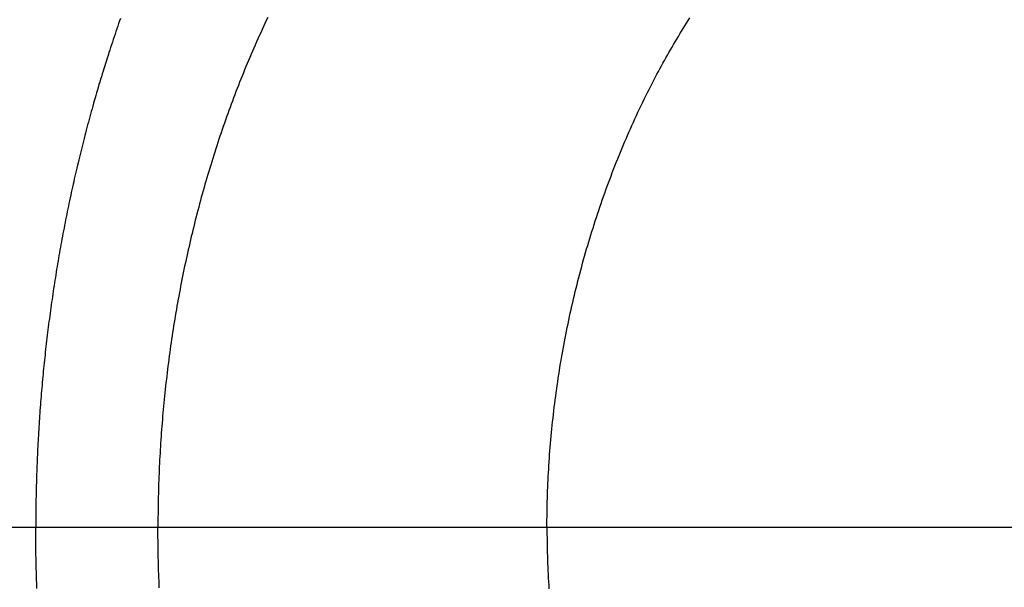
# Model space of a CAD drawing. Header units: millimetres. Extents: x -604189 to 881711, y -381903 to -7297.
# Tile 839 of 1056: x -558758 to -558698, y -165461 to -165426. Entities that reach past the tile are written whole.
import ezdxf

# ---------------------------------------------------------------- set-up
doc = ezdxf.new("R2010")
doc.units = ezdxf.units.MM
doc.header["$LTSCALE"] = 100
for name, pattern in [('0.5_0.5', [1, 0.5, -0.5]), ('ACAD_ISO04W100', [30.5, 24, -3, 0.5, -3]), ('CENTER', [2, 1.25, -0.25, 0.25, -0.25])]:
    doc.linetypes.add(name, pattern=pattern)
doc.layers.get('Defpoints').update_dxf_attribs({"color": 30})
doc.layers.add('OPIS', color=7, linetype='Continuous')
doc.layers.add('strop osie', color=80, linetype='ACAD_ISO04W100', lineweight=5)
doc.styles.get("Standard").update_dxf_attribs({"font": 'romans.shx', "width": 0.5})
doc.dimstyles.new('1 50', dxfattribs={"dimtxt": 150, "dimasz": 80, "dimexe": 1, "dimexo": 1, "dimgap": 20, "dimtad": 1, "dimdec": 0, "dimlfac": 0.1, "dimtxsty": 'Standard', "dimblk": 'ARCHTICK', "dimcen": 200, "dimclrd": 2, "dimadec": 1, "dimazin": 0, "dimtfac": 1, "dimtdec": 0, "dimtmove": 0, "dimatfit": 3, "dimldrblk": 'ARCHTICK', "dimfxl": 120, "dimfxlon": 1, "dimtfill": 1, "dimarcsym": 0})

# ---------------------------------------------------------------- blocks, each defined once
blk = doc.blocks.new('_ArchTick')
at = {"layer": 'strop osie', "color": 0, "const_width": 0.15}
blk.add_lwpolyline([(-0.5, -0.5), (0.5, 0.5)], dxfattribs=at)
blk = doc.blocks.new('*D3294')
at = {"layer": 'Defpoints', "color": 0, "linetype": 'ByBlock', "lineweight": 5, "transparency": 16777216}
for p in [(-595783.126, -159420.303), (-593748.924, -159420.303), (-552118.935, -179940.303)]:
    blk.add_point(p, dxfattribs=at)
at = {"layer": 'OPIS', "color": 0, "linetype": 'Continuous', "lineweight": -2, "transparency": 16777216}
for p, q in [((-595723.126, -159420.303), (-595784.126, -159420.303)), ((-595723.126, -179940.303), (-595784.126, -179940.303))]:
    blk.add_line(p, q, dxfattribs=at)
at = {"layer": 'OPIS', "color": 2, "lineweight": -2, "transparency": 16777216}
blk.add_line((-595783.126, -179940.303), (-595783.126, -159420.303), dxfattribs=at)
at = {"layer": 'OPIS', "color": 2, "linetype": 'ByBlock', "lineweight": -2, "transparency": 16777216, "xscale": 80, "yscale": 80, "zscale": 80}
for p, rotation in [((-595783.126, -159420.303), 90), ((-595783.126, -179940.303), 270)]:
    blk.add_blockref('_ArchTick', p, dxfattribs=dict(at, rotation=rotation))
at = {"layer": 'OPIS', "color": 0, "linetype": 'ByBlock', "lineweight": 13, "transparency": 16777216, "insert": (-595878.126, -169680.303), "char_height": 150, "attachment_point": 5, "rotation": 90, "bg_fill": 3, "box_fill_scale": 1.1, "bg_fill_color": 256, "bg_fill_true_color": 13158600, "bg_fill_transparency": 0}
blk.add_mtext('2052', dxfattribs=at)

msp = doc.modelspace()

# ---------------------------------------------------------------- hatches: boundary and pattern name
at = {"layer": 'OPIS', "linetype": 'ByBlock', "lineweight": 15}
h = msp.add_hatch(dxfattribs=at)
h.set_pattern_fill('ANSI37', color=0, scale=80, angle=45)
h.set_pattern_definition([(90, (-306927.96, 32475.8), (-254, 0), []), (180, (-306927.96, 32475.8), (-3e-14, -254), [])])
h.paths.add_polyline_path([(-559745.616, -168470.303), (-559845.616, -168470.303), (-559845.616, -168410.303), (-559745.616, -168410.303), (-559745.616, -168350.303), (-560845.616, -168350.303), (-560845.616, -168410.303), (-560745.616, -168410.303), (-560745.616, -168470.303, 0.267949), (-560295.616, -169249.726), (-560295.616, -169481.184, -0.414214), (-559952.679, -169824.121, -1), (-560638.553, -169824.121, -0.414214), (-560295.616, -169481.184), (-560295.616, -169249.726, -0.267949), (-560745.616, -168470.303), (-560845.616, -168470.303), (-560845.616, -168350.303), (-561118.924, -168350.303), (-561118.924, -172095.291), (-559553.922, -172095.29), (-559553.924, -168350.303), (-559745.616, -168350.303)])
h.paths.add_polyline_path([(-560989.238, -171970.288), (-560989.238, -171369.43), (-560514.238, -171369.43, -0.414232), (-560506.238, -171377.43), (-560506.238, -171961.436, -0.403374), (-560513.94, -171969.43), (-560989.238, -171969.43), (-560998.924, -171970.288)], flags=16)
h.paths.add_polyline_path([(-560569.238, -171447.43), (-560569.238, -171891.43, -0.414209), (-560619.237, -171941.43), (-560824.236, -171941.432, -0.414225), (-560874.238, -171891.432), (-560874.238, -171447.432, -0.414209), (-560824.238, -171397.432), (-560619.238, -171397.43, -0.414216)], flags=0)
h.paths.add_polyline_path([(-560754.738, -171692.272), (-560768.264, -171689.534), (-560778.52, -171674.091), (-560777.58, -171669.433), (-560791.338, -171669.433), (-560788.513, -171683.421), (-560780.618, -171695.311), (-560768.728, -171703.206), (-560754.738, -171706.031)], flags=0)
h.paths.add_polyline_path([(-560926.538, -171669.432), (-560944.038, -171669.432), (-560944.038, -171669.432), (-560938.912, -171681.806), (-560926.538, -171686.932)], flags=0)
h.paths.add_polyline_path([(-559553.926, -164304.92), (-559553.926, -164080.303), (-560998.924, -164080.303), (-560998.924, -164130.303), (-561051.758, -164130.303), (-561051.758, -164230.303), (-561112.409, -164230.303), (-561118.259, -165128.236), (-561111.758, -165130.303), (-561051.758, -165130.303), (-561051.758, -165230.303), (-560998.924, -165230.303), (-560998.924, -165930.303), (-560968.924, -165930.303), (-559691.758, -165930.303), (-559691.758, -166884.924, -0.259771), (-560368.468, -166480.303), (-560576.781, -166480.303, -0.694758), (-561118.924, -166682.141), (-561118.924, -167150.303), (-559553.924, -167150.303), (-559553.925, -165742.585, -0.501722), (-560517.887, -165023.753, -0.501722)])
h.paths.add_polyline_path([(-561051.758, -166930.303), (-561051.758, -167030.303), (-561111.758, -167030.303), (-561111.758, -166930.303)], flags=16)
h.paths.add_polyline_path([(-559553.926, -164304.92, 0.501722), (-560517.887, -165023.753, 0.501722), (-559553.925, -165742.585)], flags=17)
h.paths.add_polyline_path([(-559017.887, -165023.753, 0.331805), (-559553.926, -164304.92), (-559553.925, -165742.585, 0.331804)], flags=17)
h.paths.add_polyline_path([(-558393.92, -165930.303), (-559553.925, -165930.303), (-559553.924, -167030.303), (-558393.92, -167030.303)])
edge = h.paths.add_edge_path(flags=16)
edge.add_ellipse((-558869.257, -166529.058), major_axis=(0, 174.945), ratio=0.835608, start_angle=0, end_angle=180, ccw=False)
edge.add_line((-558869.023, -166354.089), (-558868.837, -166354.113))
edge.add_line((-558868.837, -166354.113), (-558551.758, -166354.113))
edge.add_ellipse((-558534.042, -166361.126), major_axis=(0, 22.068), ratio=0.905257, start_angle=0, end_angle=83.73181, ccw=False)
edge.add_line((-558534.042, -166339.058), (-558415.442, -166339.058))
edge.add_line((-558415.442, -166339.058), (-558415.442, -166719.058))
edge.add_line((-558415.442, -166719.058), (-558534.042, -166719.058))
edge.add_ellipse((-558534.042, -166696.99), major_axis=(0, 22.068), ratio=0.905257, start_angle=108.52912, end_angle=180, ccw=False)
edge.add_line((-558552.984, -166704.003), (-558869.257, -166704.003))
edge = h.paths.add_edge_path(flags=16)
edge.add_ellipse((-558655.149, -165473.071), major_axis=(119.577, 0), ratio=0.9754616, start_angle=134.53493, end_angle=225.46507, ccw=False)
edge.add_ellipse((-558571.362, -165553.094), major_axis=(-236.828, 0), ratio=0.9754616, start_angle=293.07706, end_angle=315.06459, ccw=False)
edge.add_ellipse((-558581.121, -165519.064), major_axis=(-200.962, 0), ratio=0.9754616, start_angle=268.86913, end_angle=294.41602, ccw=False)
edge.add_line((-558577.155, -165323.071), (-558434.725, -165323.071))
edge.add_line((-558434.725, -165323.071), (-558434.725, -165623.07))
edge.add_line((-558434.725, -165623.07), (-558577.155, -165623.07))
edge.add_ellipse((-558581.121, -165427.077), major_axis=(200.962, 0), ratio=0.9754616, start_angle=245.58398, end_angle=271.13087, ccw=False)
edge.add_ellipse((-558571.362, -165393.047), major_axis=(-236.828, 0), ratio=0.9754616, start_angle=404.93541, end_angle=426.92294, ccw=False)
h.paths.add_polyline_path([(-559691.758, -166075.303), (-560476.988, -166075.303, 0.131652), (-560368.468, -166480.303), (-559691.758, -166480.303)], flags=17)
h.paths.add_polyline_path([(-560476.988, -166075.303), (-559691.758, -166075.303), (-559691.758, -165930.303), (-560991.758, -165930.303), (-561051.758, -165930.303), (-561051.758, -166030.303), (-561118.924, -166030.303), (-561118.924, -166278.466, -0.694758), (-560576.781, -166480.303), (-560368.468, -166480.303, -0.131652)], flags=17)
h.paths.add_polyline_path([(-571773.92, -161590.543), (-574108.188, -161590.543), (-574098.917, -166615.286), (-571773.92, -166615.284)])
h.paths.add_polyline_path([(-559933.216, -164919.201), (-558639.203, -164919.201), (-558639.203, -164793.34), (-559933.216, -164793.34)], flags=25)
h.paths.add_polyline_path([(-560038.72, -166687.588), (-559732.99, -166687.588), (-559732.99, -166284.59), (-560038.72, -166284.59)], flags=25)
h.paths.add_polyline_path([(-559928.871, -165007.1), (-559413.75, -165007.1), (-559413.75, -164907.76), (-559928.871, -164907.76)], flags=9)
h.paths.add_polyline_path([(-559933.216, -164919.201), (-558639.203, -164919.201), (-558639.203, -164793.34), (-559933.216, -164793.34)], flags=25)
h.paths.add_polyline_path([(-560330.859, -165014.578), (-559994.182, -165014.578), (-559994.182, -164899.195), (-560330.859, -164899.195)], flags=24)
h.paths.add_polyline_path([(-560290.204, -164902.837), (-560108.354, -164902.837), (-560108.354, -164804.807), (-560290.204, -164804.807)], flags=24)
h.paths.add_polyline_path([(-560498.866, -166997.342), (-559983.744, -166997.342), (-559983.744, -166898.002), (-560498.866, -166898.002)], flags=24)
h.paths.add_polyline_path([(-560498.79, -166887.342), (-559655.724, -166887.342), (-559655.724, -166788.002), (-560498.79, -166788.002)], flags=24)
h.paths.add_polyline_path([(-560900.853, -167004.82), (-560564.177, -167004.82), (-560564.177, -166889.437), (-560900.853, -166889.437)], flags=24)
h.paths.add_polyline_path([(-560860.199, -166893.079), (-560678.349, -166893.079), (-560678.349, -166795.049), (-560860.199, -166795.049)], flags=24)
h.paths.add_polyline_path([(-560525.168, -170610.564), (-560010.047, -170610.564), (-560010.047, -170511.224), (-560525.168, -170511.224)], flags=24)
h.paths.add_polyline_path([(-560529.513, -170522.665), (-559444.307, -170522.665), (-559444.307, -170396.804), (-560529.513, -170396.804)], flags=9)
h.paths.add_polyline_path([(-560927.156, -170618.042), (-560590.479, -170618.042), (-560590.479, -170502.659), (-560927.156, -170502.659)], flags=24)
h.paths.add_polyline_path([(-560886.501, -170506.301), (-560704.651, -170506.301), (-560704.651, -170408.271), (-560886.501, -170408.271)], flags=24)
h.paths.add_polyline_path([(-560065.3, -168940.358), (-560065.3, -168600.658), (-560513.076, -168600.658), (-560513.076, -168940.358)], flags=24)
h.paths.add_polyline_path([(-559111.526, -164087.386), (-558760.99, -164087.386), (-558760.815, -164093.192), (-558760.644, -164098.997), (-558760.476, -164104.803), (-558760.311, -164110.608), (-558760.15, -164116.414), (-558759.991, -164122.22), (-558759.835, -164128.025), (-558759.683, -164133.831), (-558759.534, -164139.637), (-558759.387, -164145.443), (-558759.244, -164151.25), (-558759.104, -164157.056), (-558758.967, -164162.862), (-558758.833, -164168.669), (-558758.702, -164174.475), (-558758.575, -164180.282), (-558758.45, -164186.088), (-558758.328, -164191.895), (-558758.21, -164197.701), (-558758.094, -164203.508), (-558757.982, -164209.315), (-558757.872, -164215.122), (-558757.766, -164220.929), (-558757.663, -164226.736), (-558757.563, -164232.543), (-558757.465, -164238.35), (-558757.371, -164244.157), (-558757.28, -164249.965), (-558757.192, -164255.772), (-558757.107, -164261.579), (-558757.025, -164267.387), (-558756.946, -164273.194), (-558756.87, -164279.001), (-558756.797, -164284.809), (-558756.728, -164290.616), (-558756.661, -164296.424), (-558756.598, -164302.232), (-558756.538, -164308.039), (-558756.482, -164313.847), (-558756.428, -164319.654), (-558756.378, -164325.462), (-558756.332, -164331.27), (-558756.288, -164337.078), (-558756.248, -164342.885), (-558756.212, -164348.693), (-558756.178, -164354.501), (-558756.147, -164360.309), (-558756.118, -164366.117), (-558756.091, -164371.925), (-558756.066, -164377.733), (-558756.042, -164383.541), (-558756.02, -164389.348), (-558756.004, -164395.156), (-558755.999, -164400.964), (-558756.007, -164406.772), (-558756.031, -164412.58), (-558756.073, -164418.388), (-558756.132, -164424.195), (-558756.21, -164430.003), (-558756.308, -164435.81), (-558756.425, -164441.617), (-558756.562, -164447.423), (-558756.72, -164453.229), (-558756.898, -164459.034), (-558757.098, -164464.838), (-558757.32, -164470.642), (-558757.565, -164476.445), (-558757.837, -164482.247), (-558758.138, -164488.047), (-558758.47, -164493.845), (-558758.837, -164499.642), (-558759.241, -164505.435), (-558759.684, -164511.226), (-558760.175, -164517.014), (-558760.725, -164522.795), (-558761.35, -164528.569), (-558762.06, -164534.333), (-558762.874, -164540.084), (-558763.809, -164545.816), (-558764.883, -164551.524), (-558766.116, -164557.201), (-558767.538, -164562.832), (-558769.177, -164568.402), (-558771.062, -164573.894), (-558773.233, -164579.28), (-558775.735, -164584.521), (-558778.61, -164589.566), (-558781.897, -164594.354), (-558785.628, -164598.798), (-558789.808, -164602.827), (-558794.374, -164606.413), (-558799.255, -164609.556), (-558804.382, -164612.284), (-558809.694, -164614.629), (-558815.143, -164616.63), (-558820.694, -164618.326), (-558826.325, -164619.753), (-558832.011, -164620.95), (-558837.732, -164621.95), (-558843.479, -164622.786), (-558849.244, -164623.49), (-558855.021, -164624.092), (-558860.805, -164624.612), (-558866.595, -164625.056), (-558872.391, -164625.431), (-558878.19, -164625.744), (-558883.993, -164625.999), (-558889.798, -164626.204), (-558895.604, -164626.363), (-558901.411, -164626.484), (-558907.218, -164626.57), (-558913.026, -164626.629), (-558918.834, -164626.664), (-558924.642, -164626.683), (-558930.45, -164626.69), (-558936.258, -164626.691), (-558941.521, -164626.69), (-558946.785, -164626.685), (-558952.048, -164626.672), (-558957.312, -164626.645), (-558962.575, -164626.602), (-558967.838, -164626.537), (-558973.1, -164626.447), (-558978.362, -164626.327), (-558983.623, -164626.174), (-558988.883, -164625.983), (-558994.142, -164625.75), (-558999.398, -164625.47), (-559004.651, -164625.141), (-559009.9, -164624.756), (-559015.145, -164624.311), (-559020.383, -164623.802), (-559025.614, -164623.22), (-559030.834, -164622.543), (-559036.037, -164621.747), (-559041.216, -164620.812), (-559046.364, -164619.713), (-559051.466, -164618.424), (-559056.508, -164616.915), (-559061.47, -164615.16), (-559066.326, -164613.131), (-559071.043, -164610.799), (-559075.583, -164608.137), (-559079.894, -164605.121), (-559083.925, -164601.738), (-559087.622, -164597.995), (-559090.945, -164593.918), (-559093.905, -164589.566), (-559096.527, -164585.003), (-559098.839, -164580.275), (-559100.873, -164575.422), (-559102.662, -164570.472), (-559104.238, -164565.45), (-559105.625, -164560.373), (-559106.843, -164555.253), (-559107.915, -164550.1), (-559108.86, -164544.923), (-559109.695, -164539.726), (-559110.431, -164534.514), (-559111.082, -164529.291), (-559111.66, -164524.059), (-559112.176, -164518.821), (-559112.639, -164513.578), (-559113.058, -164508.331), (-559113.442, -164503.082), (-559113.794, -164497.83), (-559114.116, -164492.577), (-559114.412, -164487.322), (-559114.682, -164482.065), (-559114.93, -164476.808), (-559115.157, -164471.549), (-559115.363, -164466.29), (-559115.551, -164461.03), (-559115.72, -164455.769), (-559115.872, -164450.508), (-559116.007, -164445.246), (-559116.125, -164439.984), (-559116.227, -164434.721), (-559116.313, -164429.459), (-559116.383, -164424.196), (-559116.438, -164418.933), (-559116.477, -164413.669), (-559116.503, -164408.406), (-559116.515, -164403.142), (-559116.515, -164397.879), (-559116.505, -164392.616), (-559116.488, -164387.352), (-559116.467, -164382.089), (-559116.445, -164376.825), (-559116.422, -164371.562), (-559116.398, -164366.299), (-559116.372, -164361.035), (-559116.344, -164355.772), (-559116.314, -164350.508), (-559116.282, -164345.245), (-559116.247, -164339.982), (-559116.21, -164334.718), (-559116.169, -164329.455), (-559116.126, -164324.192), (-559116.08, -164318.929), (-559116.032, -164313.665), (-559115.98, -164308.402), (-559115.926, -164303.139), (-559115.87, -164297.876), (-559115.811, -164292.613), (-559115.749, -164287.35), (-559115.684, -164282.087), (-559115.617, -164276.824), (-559115.547, -164271.561), (-559115.475, -164266.298), (-559115.4, -164261.035), (-559115.323, -164255.772), (-559115.244, -164250.509), (-559115.161, -164245.246), (-559115.077, -164239.984), (-559114.99, -164234.721), (-559114.9, -164229.458), (-559114.808, -164224.196), (-559114.713, -164218.933), (-559114.616, -164213.67), (-559114.517, -164208.408), (-559114.415, -164203.145), (-559114.31, -164197.883), (-559114.203, -164192.621), (-559114.093, -164187.358), (-559113.981, -164182.096), (-559113.866, -164176.834), (-559113.749, -164171.572), (-559113.629, -164166.31), (-559113.506, -164161.048), (-559113.382, -164155.786), (-559113.254, -164150.524), (-559113.124, -164145.262), (-559112.991, -164140), (-559112.856, -164134.739), (-559112.719, -164129.477), (-559112.578, -164124.215), (-559112.436, -164118.954), (-559112.29, -164113.692), (-559112.142, -164108.431), (-559111.992, -164103.17), (-559111.839, -164097.908), (-559111.684, -164092.647)])
edge = h.paths.add_edge_path()
edge.add_line((-558393.92, -164080.303), (-559553.926, -164080.303))
edge.add_line((-559553.926, -164080.303), (-559553.926, -164304.92))
edge.add_arc((-559767.887, -165023.753), 750, 0, 73.424314, ccw=False)
edge.add_arc((-559767.887, -165023.753), 750, -73.424255, 0, ccw=False)
edge.add_line((-559553.925, -165742.585), (-559553.925, -165830.303))
edge.add_line((-559553.925, -165830.303), (-558393.92, -165830.303))
edge.add_line((-558393.92, -165830.303), (-558393.92, -164080.303))

# ---------------------------------------------------------------- next in the draw order: dimensions: what is measured, and where the dimension line sits
at = {"layer": 'OPIS', "color": 0, "linetype": 'ByBlock', "lineweight": 13}
dim = msp.add_linear_dim(base=(-595783.126, -159420.303), p1=(-552118.935, -179940.303), p2=(-593748.924, -159420.303), angle=90, dimstyle='1 50', override={"dimtmove": 1, "dimfxl": 60, "dimarcsym": 1}, dxfattribs=at)
dim.commit()
dim.dimension.update_dxf_attribs({"geometry": '*D3294', "text_midpoint": (-595878.126, -169680.303)})

# ---------------------------------------------------------------- next in the draw order: hatches: boundary and pattern name
at = {"layer": 'OPIS', "linetype": '0.5_0.5', "lineweight": 13}
h = msp.add_hatch(dxfattribs=at)
h.set_pattern_fill('ANSI37', color=0, scale=130)
h.set_pattern_definition([(45, (-597218.54, 256668.8), (-291.85832, 291.85832), []), (135, (-597218.54, 256668.8), (-291.85832, -291.85832), [])])
edge = h.paths.add_edge_path(flags=16)
edge.add_line((-570958.916, -168985.281), (-571058.916, -168985.281))
edge.add_line((-571058.916, -168985.281), (-572598.916, -168985.281))
edge.add_line((-572598.916, -168985.281), (-572598.915, -170470.3))
edge.add_line((-572598.915, -170470.3), (-570825.763, -170470.3))
edge.add_arc((-570508.916, -170339.099), 342.937, 180, 202.49364, ccw=False)
edge.add_arc((-570508.916, -170339.099), 342.937, 90, 180, ccw=False)
edge.add_line((-570508.916, -169996.163), (-570508.916, -169764.704))
edge.add_arc((-570058.916, -168985.281), 900, 180, 240, ccw=False)
edge = h.paths.add_edge_path(flags=17)
edge.add_line((-569358.915, -170085.281), (-569358.916, -168985.281))
edge.add_line((-569358.916, -168985.281), (-569358.917, -168985.281))
edge.add_line((-569358.917, -168985.281), (-569958.916, -168985.281))
edge.add_line((-569958.916, -168985.281), (-570058.916, -168985.281))
edge.add_line((-570058.916, -168985.281), (-570058.916, -168925.281))
edge.add_line((-570058.916, -168925.281), (-569958.916, -168925.281))
edge.add_line((-569958.916, -168925.281), (-569958.916, -168865.281))
edge.add_line((-569958.916, -168865.281), (-569358.916, -168865.281))
edge.add_line((-569358.916, -168865.281), (-569358.917, -166865.281))
edge.add_line((-569358.917, -166865.281), (-574098.917, -166865.286))
edge.add_line((-574098.917, -166865.286), (-574098.914, -171970.3))
edge.add_line((-574098.914, -171970.3), (-572608.913, -171970.3))
edge.add_line((-572608.913, -171970.3), (-571504.913, -170590.3))
edge.add_line((-571504.913, -170590.3), (-572718.915, -170590.3))
edge.add_line((-572718.915, -170590.3), (-572718.916, -168865.281))
edge.add_line((-572718.916, -168865.281), (-571058.916, -168865.281))
edge.add_line((-571058.916, -168865.281), (-571058.916, -168925.281))
edge.add_line((-571058.916, -168925.281), (-570958.916, -168925.281))
edge.add_line((-570958.916, -168925.281), (-570958.916, -168985.281))
edge.add_arc((-570058.916, -168985.281), 900, 180, 240)
edge.add_line((-570508.916, -169764.704), (-570508.916, -169996.163))
edge.add_arc((-570508.916, -170339.099), 342.937, 0, 90, ccw=False)
edge.add_arc((-570508.916, -170339.099), 342.937, 208.97989, 360, ccw=False)
edge.add_line((-570808.913, -170505.253), (-570808.913, -171171.086))
edge.add_arc((-570808.913, -171220.3), 49.214, 0, 90, ccw=False)
edge.add_arc((-570808.913, -171220.3), 49.214, 270, 360, ccw=False)
edge.add_line((-570808.913, -171269.514), (-570808.913, -171970.3))
edge.add_line((-570808.913, -171970.3), (-569358.914, -171970.3))
edge.add_line((-569358.914, -171970.3), (-569358.915, -170085.281))
h.paths.add_polyline_path([(-561118.924, -159870.303), (-590334.655, -159870.303), (-590334.655, -161470.303), (-562318.924, -161470.303), (-562318.924, -172095.292), (-561118.924, -172095.291), (-561118.924, -168350.303), (-552073.919, -168350.303), (-552073.92, -167150.303), (-561118.924, -167150.303)])
h.paths.add_polyline_path([(-572856.927, -169813.68), (-569451.07, -169813.68), (-569451.07, -169408.68), (-572856.927, -169408.68)], flags=16)

# ---------------------------------------------------------------- next in the draw order: linework, layer by layer
at = {"color": 0}
for points in [[(-558752.041, -165425.535, 0), (-558752.098, -165425.695, 0), (-558752.154, -165425.855, 0), (-558752.21, -165426.015, 0), (-558752.266, -165426.185, 0), (-558752.322, -165426.345, 0), (-558752.377, -165426.505, 0), (-558752.432, -165426.665, 0), (-558752.487, -165426.835, 0), (-558752.541, -165426.995, 0), (-558752.595, -165427.155, 0), (-558752.649, -165427.325, 0), (-558752.702, -165427.485, 0), (-558752.755, -165427.645, 0), (-558752.808, -165427.815, 0), (-558752.86, -165427.975, 0), (-558752.912, -165428.135, 0), (-558752.964, -165428.305, 0), (-558753.015, -165428.465, 0), (-558753.066, -165428.635, 0), (-558753.117, -165428.795, 0), (-558753.167, -165428.955, 0), (-558753.217, -165429.125, 0), (-558753.267, -165429.285, 0), (-558753.317, -165429.455, 0), (-558753.366, -165429.615, 0), (-558753.415, -165429.785, 0), (-558753.463, -165429.945, 0), (-558753.511, -165430.115, 0), (-558753.559, -165430.275, 0), (-558753.607, -165430.435, 0), (-558753.654, -165430.605, 0), (-558753.701, -165430.765, 0), (-558753.748, -165430.935, 0), (-558753.794, -165431.105, 0), (-558753.84, -165431.265, 0), (-558753.885, -165431.435, 0), (-558753.931, -165431.595, 0), (-558753.976, -165431.765, 0), (-558754.021, -165431.925, 0), (-558754.065, -165432.095, 0), (-558754.109, -165432.255, 0), (-558754.153, -165432.425, 0), (-558754.196, -165432.595, 0), (-558754.239, -165432.755, 0), (-558754.282, -165432.925, 0), (-558754.325, -165433.095, 0), (-558754.367, -165433.255, 0), (-558754.409, -165433.425, 0), (-558754.45, -165433.585, 0), (-558754.491, -165433.755, 0), (-558754.532, -165433.925, 0), (-558754.573, -165434.085, 0), (-558754.613, -165434.255, 0), (-558754.653, -165434.425, 0), (-558754.693, -165434.585, 0), (-558754.732, -165434.755, 0), (-558754.771, -165434.925, 0), (-558754.81, -165435.095, 0), (-558754.848, -165435.255, 0), (-558754.887, -165435.425, 0), (-558754.924, -165435.595, 0), (-558754.962, -165435.755, 0), (-558754.999, -165435.925, 0), (-558755.036, -165436.095, 0), (-558755.073, -165436.265, 0), (-558755.109, -165436.435, 0), (-558755.145, -165436.595, 0), (-558755.18, -165436.765, 0), (-558755.216, -165436.935, 0), (-558755.251, -165437.105, 0), (-558755.285, -165437.265, 0), (-558755.32, -165437.435, 0), (-558755.354, -165437.605, 0), (-558755.388, -165437.775, 0), (-558755.421, -165437.945, 0), (-558755.454, -165438.115, 0), (-558755.487, -165438.275, 0), (-558755.52, -165438.445, 0), (-558755.552, -165438.615, 0), (-558755.584, -165438.785, 0), (-558755.616, -165438.955, 0), (-558755.647, -165439.125, 0), (-558755.678, -165439.295, 0), (-558755.709, -165439.455, 0), (-558755.739, -165439.625, 0), (-558755.769, -165439.795, 0), (-558755.799, -165439.965, 0), (-558755.829, -165440.135, 0), (-558755.858, -165440.305, 0), (-558755.887, -165440.475, 0), (-558755.915, -165440.645, 0), (-558755.944, -165440.815, 0), (-558755.972, -165440.985, 0), (-558755.999, -165441.155, 0), (-558756.027, -165441.325, 0), (-558756.054, -165441.485, 0), (-558756.081, -165441.655, 0), (-558756.107, -165441.825, 0), (-558756.133, -165441.995, 0), (-558756.159, -165442.165, 0), (-558756.185, -165442.335, 0), (-558756.21, -165442.505, 0), (-558756.235, -165442.675, 0), (-558756.259, -165442.845, 0), (-558756.284, -165443.015, 0), (-558756.308, -165443.185, 0), (-558756.332, -165443.355, 0), (-558756.355, -165443.525, 0), (-558756.378, -165443.695, 0), (-558756.401, -165443.865, 0), (-558756.423, -165444.035, 0), (-558756.446, -165444.205, 0), (-558756.468, -165444.375, 0), (-558756.489, -165444.545, 0), (-558756.511, -165444.715, 0), (-558756.532, -165444.885, 0), (-558756.552, -165445.055, 0), (-558756.573, -165445.225, 0), (-558756.593, -165445.395, 0), (-558756.613, -165445.575, 0), (-558756.632, -165445.745, 0), (-558756.652, -165445.915, 0), (-558756.67, -165446.085, 0), (-558756.689, -165446.255, 0), (-558756.707, -165446.425, 0), (-558756.725, -165446.595, 0), (-558756.743, -165446.765, 0), (-558756.761, -165446.935, 0), (-558756.778, -165447.105, 0), (-558756.795, -165447.275, 0), (-558756.811, -165447.445, 0), (-558756.827, -165447.615, 0), (-558756.843, -165447.785, 0), (-558756.859, -165447.965, 0), (-558756.874, -165448.135, 0), (-558756.889, -165448.305, 0), (-558756.904, -165448.475, 0), (-558756.919, -165448.645, 0), (-558756.933, -165448.815, 0), (-558756.947, -165448.985, 0), (-558756.96, -165449.155, 0), (-558756.973, -165449.325, 0), (-558756.986, -165449.495, 0), (-558756.999, -165449.675, 0), (-558757.011, -165449.845, 0), (-558757.024, -165450.015, 0), (-558757.035, -165450.185, 0), (-558757.047, -165450.355, 0), (-558757.058, -165450.525, 0), (-558757.069, -165450.695, 0), (-558757.079, -165450.865, 0), (-558757.09, -165451.045, 0), (-558757.1, -165451.215, 0), (-558757.109, -165451.385, 0), (-558757.119, -165451.555, 0), (-558757.128, -165451.725, 0), (-558757.137, -165451.895, 0), (-558757.145, -165452.065, 0), (-558757.153, -165452.245, 0), (-558757.161, -165452.415, 0), (-558757.169, -165452.585, 0), (-558757.176, -165452.755, 0), (-558757.183, -165452.925, 0), (-558757.19, -165453.095, 0), (-558757.196, -165453.265, 0), (-558757.202, -165453.445, 0), (-558757.208, -165453.615, 0), (-558757.214, -165453.785, 0), (-558757.219, -165453.955, 0), (-558757.224, -165454.125, 0), (-558757.228, -165454.295, 0), (-558757.233, -165454.465, 0), (-558757.237, -165454.645, 0), (-558757.241, -165454.815, 0), (-558757.244, -165454.985, 0), (-558757.247, -165455.155, 0), (-558757.25, -165455.325, 0), (-558757.252, -165455.495, 0), (-558757.255, -165455.675, 0), (-558757.257, -165455.845, 0), (-558757.258, -165456.015, 0), (-558757.26, -165456.185, 0), (-558757.261, -165456.355, 0), (-558757.261, -165456.525, 0), (-558757.262, -165456.695, 0), (-558757.262, -165456.875, 0)], [(-558742.969, -165425.475, 0), (-558743.058, -165425.665, 0), (-558743.146, -165425.845, 0), (-558743.233, -165426.035, 0), (-558743.32, -165426.225, 0), (-558743.406, -165426.415, 0), (-558743.492, -165426.605, 0), (-558743.577, -165426.795, 0), (-558743.661, -165426.985, 0), (-558743.745, -165427.175, 0), (-558743.828, -165427.365, 0), (-558743.91, -165427.555, 0), (-558743.992, -165427.745, 0), (-558744.074, -165427.935, 0), (-558744.154, -165428.125, 0), (-558744.234, -165428.315, 0), (-558744.314, -165428.505, 0), (-558744.393, -165428.695, 0), (-558744.471, -165428.885, 0), (-558744.549, -165429.085, 0), (-558744.626, -165429.275, 0), (-558744.702, -165429.465, 0), (-558744.778, -165429.665, 0), (-558744.854, -165429.855, 0), (-558744.928, -165430.045, 0), (-558745.003, -165430.245, 0), (-558745.076, -165430.435, 0), (-558745.149, -165430.625, 0), (-558745.221, -165430.825, 0), (-558745.293, -165431.015, 0), (-558745.364, -165431.215, 0), (-558745.435, -165431.405, 0), (-558745.505, -165431.605, 0), (-558745.574, -165431.805, 0), (-558745.643, -165431.995, 0), (-558745.711, -165432.195, 0), (-558745.778, -165432.385, 0), (-558745.845, -165432.585, 0), (-558745.912, -165432.785, 0), (-558745.978, -165432.975, 0), (-558746.043, -165433.175, 0), (-558746.107, -165433.375, 0), (-558746.171, -165433.575, 0), (-558746.235, -165433.765, 0), (-558746.298, -165433.965, 0), (-558746.36, -165434.165, 0), (-558746.422, -165434.365, 0), (-558746.483, -165434.565, 0), (-558746.543, -165434.765, 0), (-558746.603, -165434.965, 0), (-558746.663, -165435.155, 0), (-558746.721, -165435.355, 0), (-558746.779, -165435.555, 0), (-558746.837, -165435.755, 0), (-558746.894, -165435.955, 0), (-558746.95, -165436.155, 0), (-558747.006, -165436.355, 0), (-558747.062, -165436.555, 0), (-558747.116, -165436.755, 0), (-558747.17, -165436.955, 0), (-558747.224, -165437.165, 0), (-558747.277, -165437.365, 0), (-558747.329, -165437.565, 0), (-558747.381, -165437.765, 0), (-558747.432, -165437.965, 0), (-558747.483, -165438.165, 0), (-558747.533, -165438.365, 0), (-558747.582, -165438.575, 0), (-558747.631, -165438.775, 0), (-558747.679, -165438.975, 0), (-558747.727, -165439.175, 0), (-558747.774, -165439.375, 0), (-558747.821, -165439.585, 0), (-558747.867, -165439.785, 0), (-558747.912, -165439.985, 0), (-558747.957, -165440.195, 0), (-558748.001, -165440.395, 0), (-558748.045, -165440.595, 0), (-558748.088, -165440.795, 0), (-558748.13, -165441.005, 0), (-558748.172, -165441.205, 0), (-558748.214, -165441.405, 0), (-558748.255, -165441.615, 0), (-558748.295, -165441.815, 0), (-558748.335, -165442.025, 0), (-558748.374, -165442.225, 0), (-558748.412, -165442.425, 0), (-558748.45, -165442.635, 0), (-558748.488, -165442.835, 0), (-558748.524, -165443.045, 0), (-558748.561, -165443.245, 0), (-558748.596, -165443.455, 0), (-558748.632, -165443.655, 0), (-558748.666, -165443.865, 0), (-558748.7, -165444.065, 0), (-558748.734, -165444.275, 0), (-558748.767, -165444.475, 0), (-558748.799, -165444.685, 0), (-558748.831, -165444.885, 0), (-558748.862, -165445.095, 0), (-558748.893, -165445.295, 0), (-558748.923, -165445.505, 0), (-558748.952, -165445.705, 0), (-558748.981, -165445.915, 0), (-558749.01, -165446.115, 0), (-558749.038, -165446.325, 0), (-558749.065, -165446.535, 0), (-558749.092, -165446.735, 0), (-558749.118, -165446.945, 0), (-558749.144, -165447.145, 0), (-558749.169, -165447.355, 0), (-558749.193, -165447.565, 0), (-558749.217, -165447.765, 0), (-558749.241, -165447.975, 0), (-558749.263, -165448.175, 0), (-558749.286, -165448.385, 0), (-558749.308, -165448.595, 0), (-558749.329, -165448.795, 0), (-558749.35, -165449.005, 0), (-558749.37, -165449.215, 0), (-558749.389, -165449.415, 0), (-558749.408, -165449.625, 0), (-558749.427, -165449.835, 0), (-558749.445, -165450.035, 0), (-558749.462, -165450.245, 0), (-558749.479, -165450.455, 0), (-558749.495, -165450.655, 0), (-558749.511, -165450.865, 0), (-558749.526, -165451.075, 0), (-558749.541, -165451.275, 0), (-558749.555, -165451.485, 0), (-558749.569, -165451.695, 0), (-558749.582, -165451.905, 0), (-558749.594, -165452.105, 0), (-558749.606, -165452.315, 0), (-558749.618, -165452.525, 0), (-558749.629, -165452.725, 0), (-558749.639, -165452.935, 0), (-558749.649, -165453.145, 0), (-558749.658, -165453.345, 0), (-558749.667, -165453.555, 0), (-558749.675, -165453.765, 0), (-558749.683, -165453.975, 0), (-558749.69, -165454.175, 0), (-558749.697, -165454.385, 0), (-558749.703, -165454.595, 0), (-558749.708, -165454.795, 0), (-558749.713, -165455.005, 0), (-558749.718, -165455.215, 0), (-558749.722, -165455.425, 0), (-558749.725, -165455.625, 0), (-558749.728, -165455.835, 0), (-558749.73, -165456.045, 0), (-558749.732, -165456.255, 0), (-558749.734, -165456.455, 0), (-558749.734, -165456.665, 0), (-558749.735, -165456.875, 0)], [(-558719.177, -165429.305, 0), (-558719.088, -165429.135, 0), (-558718.998, -165428.975, 0), (-558718.908, -165428.805, 0), (-558718.817, -165428.635, 0), (-558718.725, -165428.465, 0), (-558718.633, -165428.295, 0), (-558718.541, -165428.135, 0), (-558718.447, -165427.965, 0), (-558718.353, -165427.795, 0), (-558718.259, -165427.635, 0), (-558718.163, -165427.465, 0), (-558718.068, -165427.305, 0), (-558717.971, -165427.135, 0), (-558717.874, -165426.975, 0), (-558717.777, -165426.805, 0), (-558717.678, -165426.645, 0), (-558717.579, -165426.485, 0), (-558717.48, -165426.315, 0), (-558717.38, -165426.155, 0), (-558717.279, -165425.995, 0), (-558717.177, -165425.835, 0), (-558717.075, -165425.675, 0), (-558716.972, -165425.505, 0)], [(-558725.773, -165456.875, 0), (-558725.773, -165456.645, 0), (-558725.772, -165456.425, 0), (-558725.77, -165456.205, 0), (-558725.767, -165455.975, 0), (-558725.763, -165455.755, 0), (-558725.758, -165455.535, 0), (-558725.753, -165455.305, 0), (-558725.747, -165455.085, 0), (-558725.74, -165454.855, 0), (-558725.732, -165454.635, 0), (-558725.723, -165454.415, 0), (-558725.713, -165454.185, 0), (-558725.703, -165453.965, 0), (-558725.692, -165453.735, 0), (-558725.68, -165453.515, 0), (-558725.667, -165453.295, 0), (-558725.653, -165453.065, 0), (-558725.638, -165452.845, 0), (-558725.623, -165452.615, 0), (-558725.607, -165452.395, 0), (-558725.59, -165452.165, 0), (-558725.572, -165451.945, 0), (-558725.553, -165451.725, 0), (-558725.534, -165451.495, 0), (-558725.513, -165451.275, 0), (-558725.492, -165451.045, 0), (-558725.47, -165450.825, 0), (-558725.448, -165450.595, 0), (-558725.424, -165450.375, 0), (-558725.399, -165450.155, 0), (-558725.374, -165449.925, 0), (-558725.348, -165449.705, 0), (-558725.321, -165449.475, 0), (-558725.293, -165449.255, 0), (-558725.265, -165449.035, 0), (-558725.235, -165448.805, 0), (-558725.205, -165448.585, 0), (-558725.174, -165448.355, 0), (-558725.142, -165448.135, 0), (-558725.11, -165447.915, 0), (-558725.076, -165447.685, 0), (-558725.042, -165447.465, 0), (-558725.007, -165447.245, 0), (-558724.971, -165447.015, 0), (-558724.934, -165446.795, 0), (-558724.897, -165446.575, 0), (-558724.858, -165446.345, 0), (-558724.819, -165446.125, 0), (-558724.779, -165445.905, 0), (-558724.738, -165445.685, 0), (-558724.696, -165445.455, 0), (-558724.654, -165445.235, 0), (-558724.611, -165445.015, 0), (-558724.567, -165444.795, 0), (-558724.522, -165444.575, 0), (-558724.476, -165444.345, 0), (-558724.429, -165444.125, 0), (-558724.382, -165443.905, 0), (-558724.334, -165443.685, 0), (-558724.285, -165443.465, 0), (-558724.235, -165443.245, 0), (-558724.185, -165443.025, 0), (-558724.133, -165442.805, 0), (-558724.081, -165442.585, 0), (-558724.028, -165442.365, 0), (-558723.974, -165442.145, 0), (-558723.919, -165441.925, 0), (-558723.864, -165441.705, 0), (-558723.808, -165441.485, 0), (-558723.751, -165441.265, 0), (-558723.693, -165441.045, 0), (-558723.634, -165440.825, 0), (-558723.575, -165440.605, 0), (-558723.514, -165440.395, 0), (-558723.453, -165440.175, 0), (-558723.391, -165439.955, 0), (-558723.329, -165439.735, 0), (-558723.265, -165439.525, 0), (-558723.201, -165439.305, 0), (-558723.136, -165439.085, 0), (-558723.07, -165438.875, 0), (-558723.003, -165438.655, 0), (-558722.936, -165438.445, 0), (-558722.867, -165438.225, 0), (-558722.798, -165438.005, 0), (-558722.728, -165437.795, 0), (-558722.658, -165437.585, 0), (-558722.586, -165437.365, 0), (-558722.514, -165437.155, 0), (-558722.441, -165436.935, 0), (-558722.367, -165436.725, 0), (-558722.292, -165436.515, 0), (-558722.216, -165436.305, 0), (-558722.14, -165436.085, 0), (-558722.063, -165435.875, 0), (-558721.985, -165435.665, 0), (-558721.906, -165435.455, 0), (-558721.827, -165435.245, 0), (-558721.747, -165435.035, 0), (-558721.665, -165434.825, 0), (-558721.584, -165434.615, 0), (-558721.501, -165434.405, 0), (-558721.417, -165434.195, 0), (-558721.333, -165433.985, 0), (-558721.248, -165433.775, 0), (-558721.162, -165433.575, 0), (-558721.076, -165433.365, 0), (-558720.988, -165433.155, 0), (-558720.9, -165432.945, 0), (-558720.811, -165432.745, 0), (-558720.721, -165432.535, 0), (-558720.63, -165432.335, 0), (-558720.539, -165432.125, 0), (-558720.447, -165431.925, 0), (-558720.354, -165431.715, 0), (-558720.26, -165431.515, 0), (-558720.166, -165431.315, 0), (-558720.07, -165431.115, 0), (-558719.974, -165430.905, 0), (-558719.877, -165430.705, 0), (-558719.779, -165430.505, 0), (-558719.681, -165430.305, 0), (-558719.582, -165430.105, 0), (-558719.482, -165429.905, 0), (-558719.381, -165429.705, 0), (-558719.279, -165429.505, 0), (-558719.177, -165429.305, 0)], [(-558757.19, -165460.645, 0), (-558757.196, -165460.475, 0), (-558757.202, -165460.305, 0), (-558757.208, -165460.135, 0), (-558757.214, -165459.955, 0), (-558757.219, -165459.785, 0), (-558757.224, -165459.615, 0), (-558757.228, -165459.445, 0), (-558757.233, -165459.275, 0), (-558757.237, -165459.105, 0), (-558757.241, -165458.935, 0), (-558757.244, -165458.755, 0), (-558757.247, -165458.585, 0), (-558757.25, -165458.415, 0), (-558757.252, -165458.245, 0), (-558757.255, -165458.075, 0), (-558757.257, -165457.905, 0), (-558757.258, -165457.725, 0), (-558757.26, -165457.555, 0), (-558757.261, -165457.385, 0), (-558757.261, -165457.215, 0), (-558757.262, -165457.045, 0), (-558757.262, -165456.875, 0)], [(-558749.649, -165460.605, 0), (-558749.658, -165460.395, 0), (-558749.667, -165460.185, 0), (-558749.675, -165459.975, 0), (-558749.683, -165459.775, 0), (-558749.69, -165459.565, 0), (-558749.697, -165459.355, 0), (-558749.703, -165459.155, 0), (-558749.708, -165458.945, 0), (-558749.713, -165458.735, 0), (-558749.718, -165458.525, 0), (-558749.722, -165458.325, 0), (-558749.725, -165458.115, 0), (-558749.728, -165457.905, 0), (-558749.73, -165457.705, 0), (-558749.732, -165457.495, 0), (-558749.734, -165457.285, 0), (-558749.734, -165457.075, 0), (-558749.735, -165456.875, 0)], [(-558725.773, -165456.875, 0), (-558725.773, -165457.095, 0), (-558725.772, -165457.315, 0), (-558725.77, -165457.545, 0), (-558725.767, -165457.765, 0), (-558725.763, -165457.985, 0), (-558725.758, -165458.215, 0), (-558725.753, -165458.435, 0), (-558725.747, -165458.655, 0), (-558725.74, -165458.885, 0), (-558725.732, -165459.105, 0), (-558725.723, -165459.335, 0), (-558725.713, -165459.555, 0), (-558725.703, -165459.775, 0), (-558725.692, -165460.005, 0), (-558725.68, -165460.225, 0), (-558725.667, -165460.455, 0), (-558725.653, -165460.675, 0)]]:
    msp.add_polyline3d(points, dxfattribs=at)
at = {"layer": 'Defpoints', "color": 0, "linetype": 'CENTER'}
msp.add_lwpolyline([(-558772.312, -165456.872), (-558413.133, -165456.872)], dxfattribs=at)

doc.saveas('drawing.dxf')
